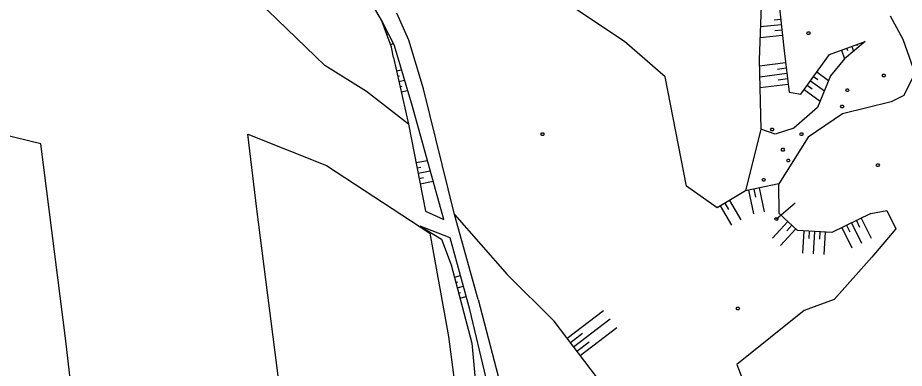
# Model space of a CAD drawing. Extents: x -664960 to -662754, y -993849 to -991145.
# Drawn here: x -663752.8 to -663555.7, y -992973.8 to -992895.8 of the extents above; entities that cross this region are included whole.
import ezdxf

# ---------------------------------------------------------------- set-up
doc = ezdxf.new("R2010")
doc.units = 0
for name, color, linetype in [('Vrstva 13', 7, 'Continuous'), ('Vrstva 24', 7, 'Continuous'), ('Vrstva 27', 7, 'Continuous'), ('Vrstva 63', 7, 'Continuous')]:
    doc.layers.add(name, color=color, linetype=linetype)

msp = doc.modelspace()

# ---------------------------------------------------------------- linework, layer by layer
at = {"layer": 'Vrstva 13'}
for points in [[(-663576.781, -992898.926), (-663576.601, -992899.226), (-663576.781, -992899.526), (-663577.141, -992899.526), (-663577.321, -992899.226), (-663577.141, -992898.926), (-663576.781, -992898.926)], [(-663559.998, -992908.366), (-663559.818, -992908.666), (-663559.998, -992908.966), (-663560.358, -992908.966), (-663560.538, -992908.666), (-663560.358, -992908.366), (-663559.998, -992908.366)], [(-663635.933, -992921.379), (-663635.753, -992921.679), (-663635.933, -992921.979), (-663636.293, -992921.979), (-663636.473, -992921.679), (-663636.293, -992921.379), (-663635.933, -992921.379)], [(-663584.828, -992920.359), (-663584.648, -992920.659), (-663584.828, -992920.959), (-663585.188, -992920.959), (-663585.368, -992920.659), (-663585.188, -992920.359), (-663584.828, -992920.359)], [(-663561.374, -992928.268), (-663561.194, -992928.568), (-663561.374, -992928.868), (-663561.734, -992928.868), (-663561.914, -992928.568), (-663561.734, -992928.268), (-663561.374, -992928.268)], [(-663586.747, -992931.561), (-663586.567, -992931.861), (-663586.747, -992932.161), (-663587.107, -992932.161), (-663587.287, -992931.861), (-663587.107, -992931.561), (-663586.747, -992931.561)], [(-663592.463, -992960.163), (-663592.283, -992960.463), (-663592.463, -992960.763), (-663592.823, -992960.763), (-663593.003, -992960.463), (-663592.823, -992960.163), (-663592.463, -992960.163)]]:
    msp.add_lwpolyline(points, dxfattribs=at)
at = {"layer": 'Vrstva 24'}
msp.add_line((-663584.07, -992940.55), (-663579.921, -992936.992), dxfattribs=at)
msp.add_lwpolyline([(-663584.129, -992940.205), (-663583.797, -992940.316), (-663583.738, -992940.66), (-663584.011, -992940.895), (-663584.343, -992940.784), (-663584.402, -992940.44), (-663584.129, -992940.205)], dxfattribs=at)
at = {"layer": 'Vrstva 27'}
for p, q in [((-663680.6, -992881.58), (-663671.8, -992896.75)), ((-663665.83, -992900.77), (-663668.5, -992894.77)), ((-663662.13, -992938.79), (-663658.06, -992940.67))]:
    msp.add_line(p, q, dxfattribs=at)
for points in [[(-663658.06, -992940.67), (-663665.06, -992915.57), (-663669, -992902.06)], [(-663650.42, -992958.43), (-663655.69, -992939.58), (-663662.57, -992911.6), (-663665.83, -992900.77)], [(-663652.25, -992960.72), (-663656.66, -992944.75), (-663663.31, -992942.15)], [(-663650.42, -992958.43), (-663645.94, -992975.53), (-663642.79, -992989.02), (-663640.98, -993003.17), (-663639.1, -993014.45), (-663634.26, -993037.34), (-663630.54, -993058.07), (-663627.43, -993074.28), (-663623.78, -993087.82), (-663615.69, -993107.2), (-663609.99, -993122.74), (-663601.44, -993145.22), (-663599.6, -993149.65), (-663593.35, -993167.3), (-663587.34, -993186.69), (-663584.54, -993199.59), (-663581.7, -993212.88)], [(-663584.97, -993213.72), (-663586.94, -993204.16), (-663590.59, -993187.05), (-663595.92, -993168.41), (-663602.92, -993149.68), (-663612.95, -993124.19), (-663618.42, -993108.73), (-663626.74, -993089.52), (-663627.71, -993085.98), (-663629.33, -993080.09), (-663633.17, -993060.46), (-663637.46, -993037.4), (-663642.14, -993014.94), (-663644.11, -993003), (-663645.8, -992989.74), (-663648.63, -992975.97), (-663652.25, -992960.72)]]:
    msp.add_lwpolyline(points, dxfattribs=at)
at = {"layer": 'Vrstva 63'}
for p, q in [((-663583.132, -992896.184), (-663584.613, -992896.341)), ((-663671.607, -992897.266), (-663671.541, -992897.241)), ((-663583.005, -992897.377), (-663587.625, -992897.866)), ((-663671.186, -992898.39), (-663671.117, -992898.364)), ((-663670.766, -992899.514), (-663670.412, -992899.382)), ((-663582.753, -992899.764), (-663587.716, -992900.289)), ((-663582.879, -992898.571), (-663584.475, -992898.74)), ((-663670.346, -992900.638), (-663670.18, -992900.576)), ((-663669.925, -992901.762), (-663669.284, -992901.522)), ((-663567.342, -992902.192), (-663566.95, -992903.286)), ((-663566.213, -992901.787), (-663566.132, -992902.012)), ((-663565.083, -992901.382), (-663564.99, -992901.642)), ((-663569.601, -992903.002), (-663568.91, -992904.93)), ((-663568.472, -992902.597), (-663568.291, -992903.1)), ((-663582.055, -992905.862), (-663587.865, -992906.591)), ((-663668.57, -992907.633), (-663667.448, -992907.38)), ((-663581.906, -992907.053), (-663583.88, -992907.301)), ((-663575.126, -992907.876), (-663572.491, -992909.782)), ((-663668.306, -992908.804), (-663667.908, -992908.714)), ((-663668.041, -992909.974), (-663666.775, -992909.689)), ((-663581.756, -992908.244), (-663587.805, -992909.002)), ((-663581.607, -992909.434), (-663583.661, -992909.692)), ((-663576.532, -992909.821), (-663573.416, -992912.075)), ((-663575.829, -992908.849), (-663574.871, -992909.541)), ((-663667.777, -992911.145), (-663667.331, -992911.044)), ((-663667.513, -992912.315), (-663666.102, -992911.997)), ((-663581.458, -992910.625), (-663587.746, -992911.414)), ((-663577.939, -992911.765), (-663574.342, -992914.367)), ((-663577.236, -992910.793), (-663576.118, -992911.602)), ((-663587.52, -992920.61), (-663590.98, -992934.31)), ((-663664.23, -992928.02), (-663661.724, -992927.532)), ((-663664.001, -992929.198), (-663663.135, -992929.029)), ((-663663.771, -992930.376), (-663661.077, -992929.851)), ((-663663.541, -992931.554), (-663662.613, -992931.373)), ((-663663.312, -992932.732), (-663660.431, -992932.17)), ((-663587.952, -992933.664), (-663586.82, -992938.968)), ((-663590.299, -992934.165), (-663589.176, -992939.426)), ((-663589.126, -992933.914), (-663588.75, -992935.673)), ((-663596.601, -992937.645), (-663594.05, -992941.945)), ((-663595.569, -992937.033), (-663594.72, -992938.465)), ((-663594.537, -992936.421), (-663591.986, -992940.721)), ((-663655.69, -992939.58), (-663643.98, -992952.88)), ((-663581.532, -992941.143), (-663584.93, -992944.811)), ((-663567.387, -992941.424), (-663565.185, -992945.913)), ((-663566.31, -992940.895), (-663565.577, -992942.39)), ((-663565.233, -992940.367), (-663563.03, -992944.855)), ((-663663.31, -992942.15), (-663658.54, -992945.02)), ((-663579.772, -992942.774), (-663583.17, -992946.442)), ((-663580.652, -992941.959), (-663581.784, -992943.18)), ((-663578.004, -992943.185), (-663578.303, -992948.176)), ((-663576.807, -992943.257), (-663576.906, -992944.919)), ((-663575.609, -992943.328), (-663575.908, -992948.319)), ((-663574.411, -992943.4), (-663574.51, -992945.062)), ((-663573.213, -992943.472), (-663573.512, -992948.463)), ((-663569.542, -992942.481), (-663567.339, -992946.97)), ((-663568.465, -992941.953), (-663567.731, -992943.447)), ((-663655.713, -992953.514), (-663654.34, -992953.152)), ((-663643.98, -992952.88), (-663633.54, -992963.29)), ((-663655.406, -992954.675), (-663654.945, -992954.553)), ((-663655.1, -992955.835), (-663653.701, -992955.466)), ((-663654.794, -992956.995), (-663654.324, -992956.871)), ((-663654.488, -992958.155), (-663653.062, -992957.779)), ((-663630.645, -992967.087), (-663622.51, -992960.883)), ((-663629.189, -992968.995), (-663621.054, -992962.791)), ((-663627.734, -992970.904), (-663619.599, -992964.7)), ((-663629.917, -992968.041), (-663627.208, -992965.975)), ((-663628.461, -992969.949), (-663625.753, -992967.884))]:
    msp.add_line(p, q, dxfattribs=at)
for points in [[(-663665.9, -992919.46), (-663675.29, -992912.19), (-663684.52, -992906.45), (-663697.2, -992894.2), (-663718.63, -992864.8), (-663725.92, -992854.74), (-663727.2, -992844.43), (-663724.03, -992833.73), (-663714.2, -992812.77)], [(-663597.3, -992938.06), (-663604.11, -992933.27), (-663608.8, -992908.95), (-663617.86, -992901.11), (-663638.28, -992887.47), (-663652.76, -992876.31), (-663665.54, -992870.82), (-663670.6, -992865.47)], [(-663588.04, -992880.95), (-663583.62, -992891.57), (-663582.39, -992903.19), (-663581.24, -992912.36), (-663578.68, -992912.79), (-663572.3, -992903.97), (-663564.38, -992901.13), (-663568.91, -992904.93), (-663572.07, -992908.74), (-663574.92, -992915.8), (-663580.23, -992920.37), (-663584.35, -992921.68), (-663587.52, -992920.61)], [(-663588.04, -992880.95), (-663587.37, -992891.12), (-663587.9, -992905.16), (-663587.52, -992920.61)], [(-663558.76, -992895.41), (-663555.95, -992900.61), (-663553.28, -992908.14), (-663555.71, -992913.11), (-663558.56, -992914.53), (-663569.41, -992917.2), (-663577.02, -992922.39), (-663583.53, -992932.72)], [(-663669.25, -992904.62), (-663669.69, -992902.39), (-663671.8, -992896.75), (-663669, -992902.06)], [(-663669.25, -992904.62), (-663665.9, -992919.46), (-663662.13, -992938.79)], [(-663568.13, -992911.62), (-663567.95, -992911.92), (-663568.13, -992912.22), (-663568.49, -992912.22), (-663568.67, -992911.92), (-663568.49, -992911.62), (-663568.13, -992911.62)], [(-663703.12, -993141.55), (-663703.33, -993135.57), (-663706.44, -993107.61), (-663711.52, -993089.56), (-663718.92, -993074.62), (-663727.02, -993057.64), (-663732.05, -993042.86), (-663735.81, -993023.2), (-663737.53, -993007.67), (-663742.14, -992967.66), (-663747.72, -992923.84), (-663786.36, -992914.44), (-663794.6, -992912.25)], [(-663569.27, -992915.22), (-663569.09, -992915.52), (-663569.27, -992915.82), (-663569.63, -992915.82), (-663569.81, -992915.52), (-663569.63, -992915.22), (-663569.27, -992915.22)], [(-663699.67, -992938.39), (-663701.65, -992921.73), (-663684.12, -992928.65), (-663661.19, -992943.69), (-663657.05, -992966.66), (-663654.03, -992989.45), (-663650.59, -993019.93), (-663642.5, -993077.85), (-663682.63, -993071.64), (-663699.67, -992938.39)], [(-663578.35, -992921.37), (-663578.17, -992921.67), (-663578.35, -992921.97), (-663578.71, -992921.97), (-663578.89, -992921.67), (-663578.71, -992921.37), (-663578.35, -992921.37)], [(-663582.48, -992924.85), (-663582.3, -992925.15), (-663582.48, -992925.45), (-663582.84, -992925.45), (-663583.02, -992925.15), (-663582.84, -992924.85), (-663582.48, -992924.85)], [(-663581.26, -992927.25), (-663581.08, -992927.55), (-663581.26, -992927.85), (-663581.62, -992927.85), (-663581.8, -992927.55), (-663581.62, -992927.25), (-663581.26, -992927.25)], [(-663563.1, -992939.32), (-663571.74, -992943.56), (-663579.42, -992943.1), (-663583.49, -992939.33), (-663583.53, -992932.72), (-663590.98, -992934.31), (-663597.3, -992938.06)], [(-663563.1, -992939.32), (-663559.51, -992938.68), (-663557.49, -992942.77)], [(-663557.49, -992942.77), (-663562.89, -992949.08), (-663571.22, -992958.46), (-663577.92, -992960.88), (-663592.91, -992972.89), (-663589.65, -992981.4)], [(-663658.54, -992945.02), (-663656.45, -992950.72), (-663651.85, -992968.15), (-663649.51, -992993.09), (-663646.96, -993019.74), (-663644.7, -993037.73), (-663640.56, -993059.89)], [(-663528.28, -993190.19), (-663527.67, -993170.81), (-663548.24, -993156.65), (-663567.3, -993134.31), (-663574.62, -993124.52), (-663575.76, -993123.74), (-663583.3, -993106.69), (-663584.43, -993103.48), (-663591.54, -993086.62), (-663586.94, -993078.34), (-663586.28, -993073.08), (-663589.41, -993059.58), (-663591.86, -993055.15), (-663591.76, -993041.53), (-663588.44, -993036.54), (-663581.11, -993025.88), (-663583.2, -993018.84), (-663591.05, -993014.06), (-663610.46, -992999.53), (-663616.86, -992987.81), (-663623.87, -992975.97), (-663633.54, -992963.29)]]:
    msp.add_lwpolyline(points, dxfattribs=at)

doc.saveas('drawing.dxf')
